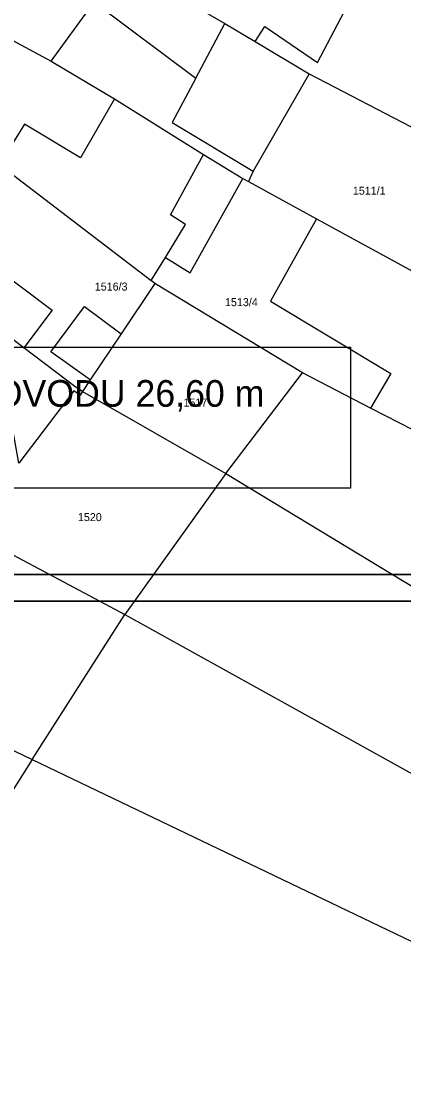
# Model space of a CAD drawing. Extents: x -601580 to 4, y -1204314 to 4.
# Drawn here: x -598938.2 to -598902.4, y -1204091.5 to -1203991 of the extents above; entities that cross this region are included whole.
import ezdxf

# ---------------------------------------------------------------- set-up
doc = ezdxf.new("R2010")
doc.units = 0
for name, color, linetype in [('00-KN-HRANICE PARCEL', 7, 'Continuous'), ('00-KN-PARC. CISLA', 7, 'Continuous'), ('00-KN-VNITRNI KRESBA', 7, 'Continuous'), ('00-RAZÍTKO', 7, 'Continuous'), ('11-REKONSTRUKCE VODOVOD', 7, 'Continuous'), ('11-REKONSTRUKCE VODOVOD POPIS', 7, 'Continuous')]:
    doc.layers.add(name, color=color, linetype=linetype)

msp = doc.modelspace()

# ---------------------------------------------------------------- linework, layer by layer
for points in [[(-598795.14, -1204045.31), (-598795.14, -1203896.81), (-599005.14, -1203896.81), (-599005.14, -1204045.31)], [(-598797.64, -1204042.81), (-598797.64, -1203899.31), (-599002.64, -1203899.31), (-599002.64, -1204042.81)]]:
    msp.add_lwpolyline(points, close=True)
at = {"layer": '00-KN-HRANICE PARCEL'}
for p, q in [((-598916.27, -1203992.86), (-598911.22, -1203995.9)), ((-598911.22, -1203995.9), (-598894.2, -1204004.77)), ((-598917.43, -1204005.7), (-598916.92, -1204005.99)), ((-598916.92, -1204005.99), (-598910.53, -1204009.49)), ((-598910.53, -1204009.49), (-598901.2, -1204014.59)), ((-598925.67, -1204015.56), (-598928.83, -1204020.26)), ((-598925.67, -1204015.56), (-598926.02, -1204015.27)), ((-598911.86, -1204023.92), (-598925.67, -1204015.56)), ((-598928.83, -1204020.26), (-598931.75, -1204024.59)), ((-598931.75, -1204024.59), (-598932.47, -1204025.67)), ((-598919.03, -1204033.37), (-598911.86, -1204023.92)), ((-598905.47, -1204027.23), (-598911.86, -1204023.92)), ((-598932.47, -1204025.67), (-598919.03, -1204033.37)), ((-598890.65, -1204034.88), (-598905.47, -1204027.23)), ((-598919.03, -1204033.37), (-598928.48, -1204046.58)), ((-598919.03, -1204033.37), (-598855.69, -1204071.73)), ((-598946.19, -1204037.17), (-598928.48, -1204046.58)), ((-598937.19, -1204060.15), (-598928.48, -1204046.58)), ((-598928.48, -1204046.58), (-598857.93, -1204085.72)), ((-598956.16, -1204051.13), (-598937.19, -1204060.15)), ((-598937.19, -1204060.15), (-598944.36, -1204071.55)), ((-598937.19, -1204060.15), (-598871.94, -1204091.48))]:
    msp.add_line(p, q, dxfattribs=at)
for points in [[(-598936.66, -1203978.78), (-598930.61, -1203982.86), (-598922.17, -1203989.42), (-598919.13, -1203991.17), (-598916.27, -1203992.86)], [(-598916.27, -1203992.86), (-598915.39, -1203991.45), (-598910.43, -1203994.83), (-598905.46, -1203985.29)], [(-598943.11, -1203990.69), (-598941.85, -1203991.25), (-598935.41, -1203994.71), (-598929.46, -1203998.24), (-598921.11, -1204003.44), (-598917.43, -1204005.7)], [(-598911.22, -1203995.9), (-598916.46, -1204005.02), (-598916.92, -1204005.99)], [(-598947.44, -1203999.8), (-598940.27, -1204004.39), (-598926.02, -1204015.27)], [(-598926.02, -1204015.27), (-598924.67, -1204013.1), (-598922.38, -1204014.54), (-598917.43, -1204005.7)], [(-598910.53, -1204009.49), (-598914.84, -1204017.2), (-598903.56, -1204023.98), (-598905.47, -1204027.23)], [(-598945.31, -1204015.97), (-598942.68, -1204012.51), (-598935.3, -1204018.04), (-598937.96, -1204021.58)], [(-598937.96, -1204021.58), (-598938.2, -1204021.4), (-598945.31, -1204015.97)], [(-598931.75, -1204024.59), (-598935.42, -1204021.96), (-598932.28, -1204017.7), (-598928.83, -1204020.26)], [(-598932.47, -1204025.67), (-598933.07, -1204025.31), (-598937.96, -1204021.58)], [(-598932.47, -1204025.67), (-598932.69, -1204026.02), (-598933.28, -1204025.61), (-598938.44, -1204032.38), (-598939.13, -1204028.36), (-598946.19, -1204037.17)]]:
    msp.add_lwpolyline(points, dxfattribs=at)
at = {"layer": '00-KN-VNITRNI KRESBA'}
for p, q in [((-598935.41, -1203994.71), (-598931.38, -1203989.18)), ((-598931.38, -1203989.18), (-598921.84, -1203996.31)), ((-598921.84, -1203996.31), (-598919.13, -1203991.17)), ((-598921.84, -1203996.31), (-598924.07, -1204000.44)), ((-598929.46, -1203998.24), (-598932.64, -1204003.78)), ((-598937.91, -1204000.6), (-598940.27, -1204004.39)), ((-598932.64, -1204003.78), (-598937.91, -1204000.6)), ((-598924.07, -1204000.44), (-598916.46, -1204005.02)), ((-598924.23, -1204009.12), (-598921.11, -1204003.44)), ((-598922.8, -1204010.02), (-598924.23, -1204009.12)), ((-598924.67, -1204013.1), (-598922.8, -1204010.02))]:
    msp.add_line(p, q, dxfattribs=at)
at = {"layer": '00-RAZÍTKO'}
for points in [[(-599005.24, -1203896.81), (-598795.14, -1203896.81), (-598795.14, -1204045.31), (-599005.24, -1204045.31)], [(-599005.24, -1203899.31), (-598797.64, -1203899.31), (-598797.64, -1204042.81), (-599005.24, -1204042.81)]]:
    msp.add_lwpolyline(points, dxfattribs=at)
at = {"layer": '11-REKONSTRUKCE VODOVOD'}
msp.add_lwpolyline([(-598979.91, -1204021.51), (-598907.34, -1204021.51), (-598907.34, -1204034.73), (-598979.91, -1204034.73)], close=True, dxfattribs=at)
at = {"layer": '11-REKONSTRUKCE VODOVOD POPIS'}
msp.add_lwpolyline([(-598979.91, -1204021.51), (-598907.34, -1204021.51), (-598907.34, -1204034.73), (-598979.91, -1204034.73)], close=True, dxfattribs=at)

# ---------------------------------------------------------------- texts
at = {"layer": '00-KN-PARC. CISLA'}
for s, p in [('1511/1', (-598907.13, -1204007.22)), ('1516/3', (-598931.31, -1204016.21)), ('1513/4', (-598919.11, -1204017.67)), ('1517', (-598923, -1204027.08)), ('1520', (-598932.89, -1204037.82))]:
    msp.add_text(s, height=0.75, dxfattribs=at).set_placement(p)
at = {"layer": '11-REKONSTRUKCE VODOVOD'}
msp.add_text('REKONSTRUKCE VODOVODU 26,60 m', height=2.5, dxfattribs=at).set_placement((-598976.72, -1204027.1))

doc.saveas('drawing.dxf')
